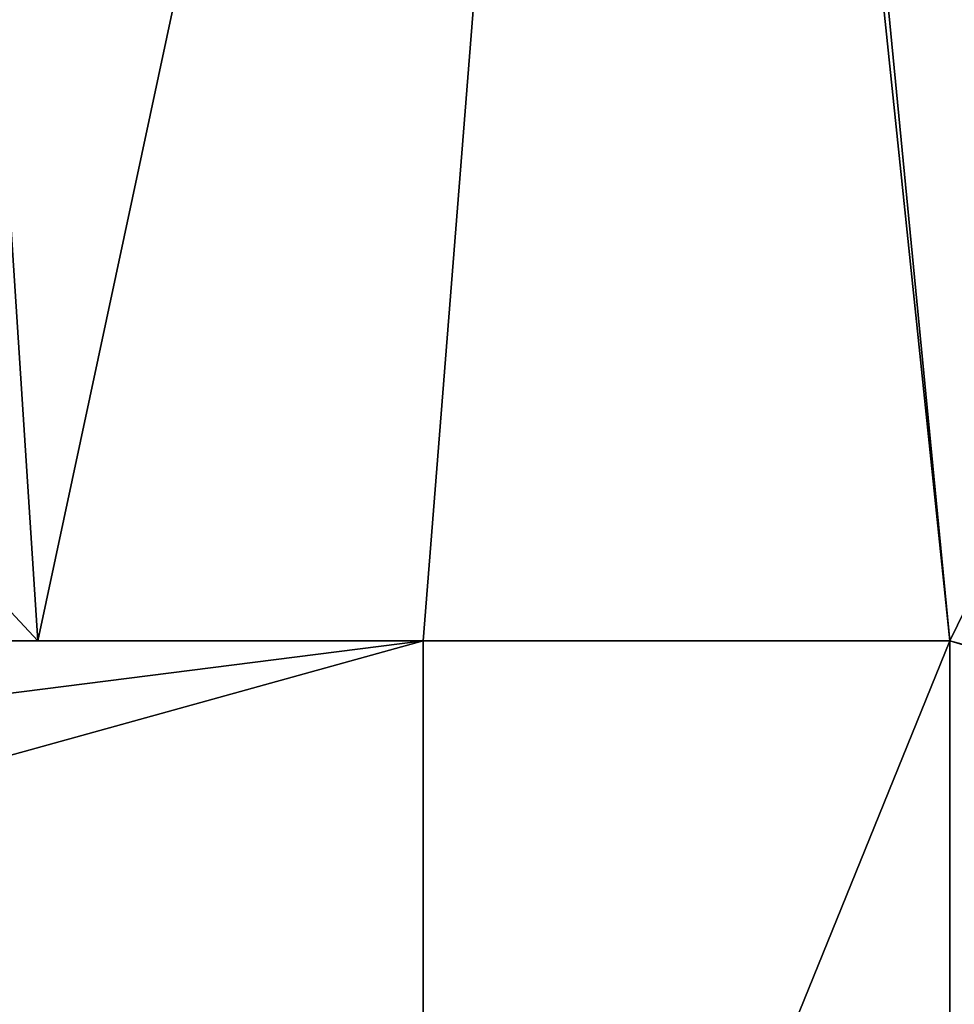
# Model space of a CAD drawing. Extents: x 22936 to 50368, y -4877 to 31080.
# Tile 477 of 601: x 46191 to 46704, y 6003 to 6544. Entities that reach past the tile are written whole.
import ezdxf

# ---------------------------------------------------------------- set-up
doc = ezdxf.new("R2010")
doc.units = 0
doc.layers.add('08_AMENAGEMENTS_EXTERIEURS', color=253, linetype='CONTINUOUS')

# ---------------------------------------------------------------- blocks, each defined once
blk = doc.blocks.new('GROUPER_15')
at = {"layer": '08_AMENAGEMENTS_EXTERIEURS'}
for p, q in [((4440.99, 4582.9), (4729.78, 4582.9)), ((4440.99, 3870.79), (4440.99, 4582.9)), ((4729.78, 4582.9), (4729.78, 4024.79))]:
    blk.add_line(p, q, dxfattribs=at)
mesh = blk.add_polyface(dxfattribs=at)
corners = [(4729.78, 4582.9), (4440.99, 3870.79), (4440.99, 4582.9), (4729.78, 4024.79), (4729.78, 3870.79), (6556.3, 3870.79), (6582.22, 4024.79)]
mesh.append_faces([[corners[k] for k in face] for face in [(0, 1, 2), (5, 3, 6)]], dxfattribs={"vtx0": -1})
mesh.append_faces([[corners[k] for k in face] for face in [(1, 3, 4)]], dxfattribs={"vtx0": -1, "vtx1": -1})
mesh.append_faces([[corners[k] for k in face] for face in [(1, 0, 3), (3, 5, 4)]], dxfattribs={"vtx0": -1, "vtx2": -1})
blk = doc.blocks.new('GROUPER_102')
at = {"layer": '08_AMENAGEMENTS_EXTERIEURS'}
for p, q in [((4882.18, 712.11), (2903.51, 712.11)), ((4882.18, 0), (4882.18, 712.11))]:
    blk.add_line(p, q, dxfattribs=at)
mesh = blk.add_polyface(dxfattribs=at)
corners = [(2903.51, 712.11), (2075.87, 0), (2075.87, 587.47), (3042.48, 0), (3125.84, 489), (4882.18, 712.11), (4077.87, 489), (4882.18, 0), (4077.87, 0)]
mesh.append_faces([[corners[k] for k in face] for face in [(0, 1, 2), (6, 7, 8)]], dxfattribs={"vtx0": -1})
mesh.append_faces([[corners[k] for k in face] for face in [(1, 0, 3), (3, 0, 4), (4, 5, 6), (7, 6, 5)]], dxfattribs={"vtx0": -1, "vtx1": -1})
mesh.append_faces([[corners[k] for k in face] for face in [(4, 0, 5)]], dxfattribs={"vtx0": -1, "vtx2": -1})
blk = doc.blocks.new('GROUPER_122')
at = {"layer": '08_AMENAGEMENTS_EXTERIEURS'}
for p, q in [((4529.79, 1059.49), (2762.33, 1059.49)), ((4741, 1059.49), (4529.79, 1059.49)), ((5029.79, 1059.49), (4741, 1059.49)), ((5029.79, 501.38), (5029.79, 1059.49))]:
    blk.add_line(p, q, dxfattribs=at)
mesh = blk.add_polyface(dxfattribs=at)
corners = [(4865.77, 2632.41), (4440.58, 2433.55), (4420.06, 2562.46), (4529.79, 1059.49), (4741, 1059.49), (5029.79, 1059.49), (4894.7, 2450.68), (5779.35, 2591.51), (6882.55, 501.38), (5029.79, 501.38), (5988.63, 801.38), (6907.61, 801.38), (7602.54, 0), (6819.83, 133.42), (7715.66, 663.64), (3404.37, 2268.59), (164, 668.17), (0, 1757.09), (2762.33, 1059.49)]
mesh.append_faces([[corners[k] for k in face] for face in [(0, 1, 2), (5, 8, 9), (8, 12, 13), (12, 11, 14), (15, 16, 17)]], dxfattribs={"vtx0": -1})
mesh.append_faces([[corners[k] for k in face] for face in [(3, 0, 4), (4, 0, 5), (10, 5, 7), (16, 15, 18), (18, 15, 3)]], dxfattribs={"vtx0": -1, "vtx1": -1})
mesh.append_faces([[corners[k] for k in face] for face in [(1, 0, 3), (8, 5, 10), (12, 8, 11)]], dxfattribs={"vtx0": -1, "vtx1": -1, "vtx2": -1})
mesh.append_faces([[corners[k] for k in face] for face in [(5, 0, 6), (5, 6, 7), (8, 10, 11), (3, 15, 1)]], dxfattribs={"vtx0": -1, "vtx2": -1})

msp = doc.modelspace()

# ---------------------------------------------------------------- block references
at = {"layer": '08_AMENAGEMENTS_EXTERIEURS', "color": 9}
msp.add_blockref('GROUPER_122', (41671.41, 5143.34), dxfattribs=at)
at = {"layer": '08_AMENAGEMENTS_EXTERIEURS', "color": 54}
msp.add_blockref('GROUPER_102', (41530.23, 5490.71), dxfattribs=at)
at = {"layer": '08_AMENAGEMENTS_EXTERIEURS', "color": 254}
msp.add_blockref('GROUPER_15', (41971.41, 1619.93), dxfattribs=at)

doc.saveas('drawing.dxf')
